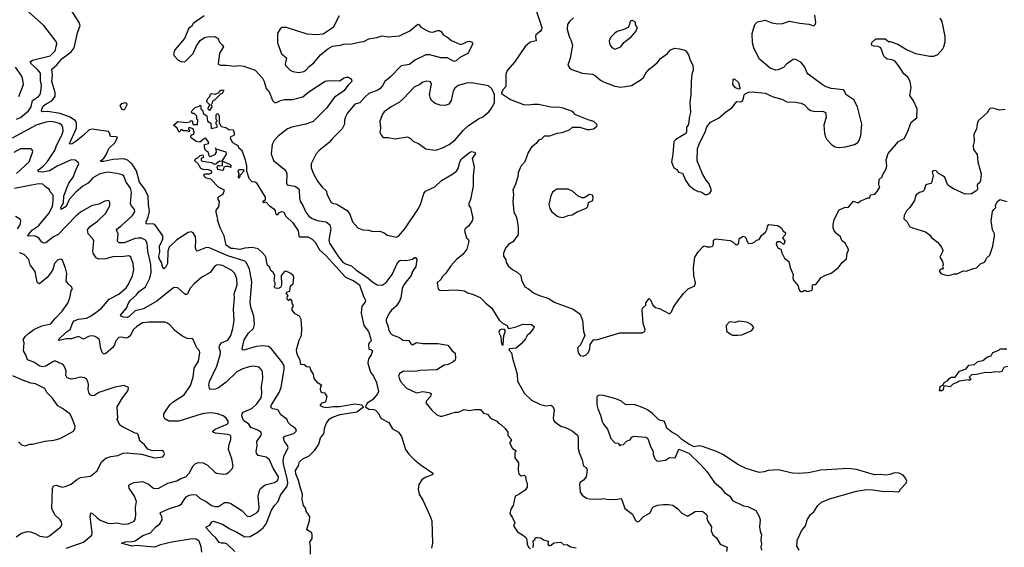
# Model space of a CAD drawing. Extents: x 2087054 to 2277909, y 548907 to 753496.
# Tile 324 of 444: x 2195598 to 2205289, y 692834 to 698021. Entities that reach past the tile are written whole.
import ezdxf

# ---------------------------------------------------------------- set-up
doc = ezdxf.new("R2010")
doc.units = 0

msp = doc.modelspace()

# ---------------------------------------------------------------- linework, layer by layer
at = {"layer": '0CON20XD'}
for points in [[(2195567.6, 697042.4), (2195605, 697058.7), (2195685.2, 697125), (2195711.4, 697165), (2195722.3, 697227.7), (2195783.5, 697266.5), (2195797.5, 697285), (2195804.4, 697315), (2195812.5, 697375), (2195802.5, 697425), (2195802.1, 697495), (2195770.4, 697535), (2195712.3, 697585), (2195701.5, 697608.5), (2195725, 697623.4), (2195896, 697665), (2195945.7, 697715), (2195962.5, 697785), (2195955.6, 697805.6), (2195835.4, 697965.4), (2195685, 698097.1), (2195525, 698168.1)], [(2197715, 692793), (2197635, 692866.9), (2197615, 692874.7), (2197582.9, 692872.9), (2197560.4, 692880.4), (2197528, 692928), (2197495.3, 692955.3), (2197434.2, 693025), (2197436.2, 693035), (2197469.1, 693050.9), (2197490, 693085), (2197505, 693091.2), (2197595, 693061.9), (2197664.7, 693014.7), (2197735, 692983.4), (2197815.2, 692935.2), (2197865, 692940), (2197945, 692986.8), (2197995.6, 693024.4), (2198025, 693063.3), (2198075, 693200), (2198104.6, 693245.4), (2198140.6, 693285), (2198165.5, 693345), (2198228.8, 693435), (2198235.6, 693465), (2198234.4, 693495), (2198193.2, 693655), (2198190.3, 693685), (2198198, 693725), (2198241.1, 693815), (2198234.4, 693835), (2198204.5, 693875), (2198194, 693915), (2198206.7, 693925), (2198295, 693952.9), (2198320, 693975), (2198321.4, 693985), (2198309.2, 694005), (2198270, 694030), (2198240.7, 694060.7), (2198228, 694095), (2198167.1, 694135), (2198142, 694182), (2198125, 694190), (2198085, 694193.8), (2198075, 694202.5), (2198070.8, 694215), (2198075.7, 694235), (2198114.7, 694295.3), (2198152.1, 694355), (2198170, 694405), (2198201.1, 694585), (2198199.6, 694615), (2198188.8, 694645), (2198075, 694785.7), (2198045, 694808.5), (2197986.7, 694813.3), (2197925, 694807.5), (2197805, 694772.9), (2197793.3, 694775), (2197786, 694785), (2197806.5, 694875), (2197851.2, 694938.8), (2197898.1, 694985), (2197907.5, 695025), (2197902.5, 695105), (2197872.9, 695195), (2197865.5, 695244.5), (2197882.9, 695445), (2197860.7, 695569.3), (2197830.7, 695630.7), (2197815, 695647.5), (2197645, 695698.8), (2197455, 695781.8), (2197425, 695778.5), (2197345, 695745.8), (2197335, 695756.2), (2197329.1, 695779.1), (2197332.5, 695855), (2197327.9, 695887.9), (2197305, 695927.1), (2197285, 695936.7), (2197255, 695928.8), (2197145, 695855.5), (2197070, 695785), (2197055.4, 695745), (2197053.1, 695625), (2197034.2, 695585), (2197015, 695570.8), (2197005, 695583.8), (2196992.8, 695635), (2196970.8, 695675), (2196968.5, 695695), (2196977.6, 695735), (2196975.3, 695795), (2197006.8, 695865), (2197006.1, 695896.1), (2196926.4, 696006.4), (2196905, 696013.1), (2196855, 696010), (2196841.2, 696015), (2196841.9, 696035), (2196861.7, 696078.3), (2196875.4, 696135), (2196864.2, 696204.2), (2196862.1, 696285), (2196828.5, 696355), (2196775.3, 696425), (2196747.6, 696535), (2196705, 696600.4), (2196665, 696636.2), (2196625, 696651.8), (2196514.2, 696645.8), (2196425, 696625.6), (2196396.7, 696626.7), (2196393.3, 696635), (2196425, 696661.4), (2196452.1, 696697.9), (2196475.4, 696755), (2196537.8, 696815), (2196558.8, 696865), (2196545, 696870.8), (2196492.4, 696872.4), (2196480.3, 696910.3), (2196470.6, 696920.6), (2196377.1, 696935), (2196315, 696945.8), (2196280.8, 696939.1), (2196220.2, 696879.8), (2196155, 696828), (2196115, 696800.9), (2196095, 696797.5), (2196087.5, 696805), (2196155.2, 696955), (2196156.9, 697005), (2196147.7, 697027.7), (2196095, 697064.5), (2195995, 697098), (2195875, 697119.5), (2195824.5, 697114.5), (2195811.7, 697121.7), (2195814.5, 697145), (2195833.1, 697175), (2195856.5, 697195), (2195915, 697224), (2195946.2, 697265), (2195947, 697305), (2195913.5, 697415), (2195921.3, 697475), (2195915.4, 697534.6), (2195963.6, 697576.4), (2196011.1, 697635), (2196064, 697676), (2196105.2, 697705), (2196132.8, 697745), (2196168, 697892), (2196192.9, 697965), (2196184.2, 697995), (2196100.9, 698120.9)], [(2200675, 698132.9), (2200715, 698014.3), (2200735.9, 697945), (2200735.4, 697925), (2200725, 697908.6), (2200678.7, 697871.3), (2200674.2, 697855), (2200682.5, 697815), (2200620.7, 697799.3), (2200573.4, 697756.6), (2200468.6, 697605), (2200397.4, 697522.6), (2200381.9, 697485), (2200382, 697365), (2200357.5, 697335), (2200340, 697305), (2200340, 697295), (2200428.1, 697238.1), (2200558, 697188), (2200603.2, 697183.2), (2200655, 697191.1), (2200705, 697190.6), (2200825, 697164.2), (2200915, 697162.5), (2200942.5, 697155), (2201035, 697121.2), (2201055.8, 697095.8), (2201074.4, 697084.4), (2201189.1, 697039.1), (2201244.2, 697024.2), (2201276.7, 696995), (2201280, 696985), (2201273.6, 696966.4), (2201246, 696944), (2201205, 696938), (2201185, 696938.8), (2201115, 696960), (2201035, 696962.5), (2201006.1, 696933.9), (2200935, 696910), (2200885, 696902.5), (2200813, 696877), (2200760, 696875), (2200733.6, 696846.4), (2200705, 696836.2), (2200682, 696805), (2200635, 696767.1), (2200601.1, 696715), (2200571.4, 696625), (2200534.6, 696585.4), (2200524.2, 696565), (2200504.2, 696515), (2200501.4, 696475), (2200479.4, 696405), (2200450, 696345), (2200458.1, 696305), (2200452.9, 696235), (2200457.5, 696165), (2200463, 696133), (2200488, 696075), (2200497.4, 696027.4), (2200505.7, 695974.3), (2200502.5, 695905), (2200452.6, 695837.4), (2200408.9, 695811.1), (2200380.8, 695775), (2200359.2, 695725), (2200360, 695695), (2200381.7, 695661.7), (2200386.7, 695635), (2200405, 695602.5), (2200452.5, 695562.5), (2200495, 695538.8), (2200531.2, 695505), (2200538, 695465), (2200570, 695395), (2200606.7, 695375), (2200655, 695335.8), (2200705, 695312.9), (2200805, 695280.8), (2200860, 695245), (2201044.2, 695174.2), (2201101.2, 695135), (2201118, 695115), (2201136.9, 695065), (2201146.4, 694956.4), (2201160, 694915), (2201116.1, 694823.9), (2201087.5, 694795), (2201093.8, 694745), (2201115, 694720), (2201145, 694712.5), (2201175, 694726.7), (2201193.3, 694745), (2201210.8, 694785), (2201212.5, 694827.5), (2201245, 694872.5), (2201255, 694877.5), (2201275, 694872.5), (2201505, 694943.3), (2201625, 694942.5), (2201725, 694943.3), (2201752.5, 694955), (2201753.8, 694975), (2201733.8, 695035), (2201723.9, 695166.1), (2201727.5, 695185), (2201760, 695215), (2201761.7, 695238.3), (2201795, 695280), (2201807, 695267), (2201830, 695215), (2201855, 695190), (2201895, 695182.5), (2201995, 695130), (2202015, 695150), (2202033.9, 695196.1), (2202075, 695257.5), (2202135, 695332.5), (2202177.5, 695375), (2202242.5, 695405), (2202250, 695435), (2202233.8, 695505), (2202229.4, 695585), (2202243.1, 695685), (2202278.3, 695741.7), (2202325, 695792.5), (2202335, 695797.5), (2202365, 695786.7), (2202395, 695786.7), (2202415.8, 695794.2), (2202426.7, 695815), (2202427.5, 695855), (2202445, 695867.5), (2202589.3, 695849.3), (2202620, 695835), (2202645, 695810), (2202655, 695807.5), (2202677, 695823), (2202680.7, 695869.3), (2202718.3, 695891.7), (2202735, 695887.5), (2202745, 695877.5), (2202763, 695833), (2202775, 695822.5), (2202806.4, 695823.6), (2202830, 695835), (2202850, 695855), (2202875, 695860), (2202900.7, 695899.3), (2202938.3, 695931.7), (2202953.8, 695965), (2202958.3, 695991.7), (2202971.7, 696008.3), (2203059.3, 695999.3), (2203095, 695972.5), (2203108.3, 695948.3), (2203136.4, 695926.4), (2203131.2, 695905), (2203107.5, 695875), (2203130, 695845), (2203130, 695835), (2203115, 695810), (2203085, 695837.5), (2203055, 695836.7), (2203045, 695820), (2203046.2, 695805), (2203064, 695774), (2203090, 695765), (2203098.3, 695728.3), (2203127, 695677), (2203170, 695645), (2203182.5, 695585), (2203212.5, 695515), (2203207.5, 695485), (2203212.5, 695465), (2203260, 695405), (2203263, 695383), (2203275, 695360), (2203285, 695350), (2203305, 695350), (2203315, 695360), (2203335, 695360), (2203345, 695350), (2203365, 695352.5), (2203398.3, 695361.7), (2203402.5, 695385), (2203397.5, 695405), (2203403.6, 695416.4), (2203435, 695417.5), (2203487.5, 695485), (2203524.1, 695505.9), (2203585, 695528.8), (2203655, 695581.2), (2203695, 695633.3), (2203735, 695670), (2203743.3, 695725), (2203756.7, 695755), (2203751.7, 695771.7), (2203723.6, 695823.6), (2203691.7, 695851.7), (2203675.8, 695885.8), (2203637.9, 695917.9), (2203615, 695946.7), (2203606.1, 695973.9), (2203606.1, 696006.1), (2203614.1, 696055.9), (2203665, 696152.5), (2203715, 696176.2), (2203755, 696178.8), (2203805, 696237.5), (2203849.3, 696220.7), (2203871.7, 696238.3), (2203945, 696270), (2203965, 696270), (2203971.7, 696298.3), (2204015, 696307.5), (2204037.5, 696332.5), (2204062.5, 696375), (2204053.3, 696395), (2204058.3, 696451.7), (2204087.5, 696475), (2204087.5, 696485), (2204126.2, 696555), (2204133.8, 696585), (2204128, 696645), (2204145.8, 696705), (2204246.8, 696823.2), (2204305, 696852.5), (2204337.5, 696915), (2204372.5, 697015), (2204427.5, 697055), (2204430, 697145), (2204396.2, 697225), (2204358.8, 697275), (2204371.2, 697355), (2204364, 697415), (2204338.8, 697455), (2204299.4, 697489.4), (2204262.6, 697552.6), (2204215, 697612.5), (2204185, 697625.8), (2204135, 697633.8), (2204120, 697645), (2204104.3, 697664.3), (2204074, 697745), (2204047.9, 697757.9), (2204005, 697761.2), (2203989.3, 697769.3), (2203982.5, 697775), (2203983.9, 697796.1), (2204025, 697833.3), (2204115, 697833.3), (2204148.3, 697808.3), (2204165, 697807.5), (2204240, 697780), (2204325, 697730), (2204415, 697690), (2204555, 697661.2), (2204595, 697661.2), (2204635, 697680), (2204683.3, 697735), (2204693.3, 697755), (2204706.1, 697803.9), (2204705.9, 697855.9), (2204678.8, 698005), (2204657.5, 698035)], [(2197412, 698058), (2197306.2, 697985), (2197287.5, 697955), (2197261.2, 697938.8), (2197220, 697835), (2197124.2, 697725), (2197110.8, 697685), (2197118, 697665), (2197155.8, 697625), (2197185, 697610.9), (2197223.9, 697606.1), (2197305, 697690), (2197336.7, 697765), (2197375, 697816.7), (2197415, 697846.2), (2197445, 697853.3), (2197516.4, 697856.4), (2197549.3, 697839.3), (2197565, 697800), (2197595, 697772.5), (2197602.5, 697755), (2197565, 697692.5), (2197550, 697585), (2197573, 697573), (2197630, 697575), (2197715, 697565.6), (2197755, 697570), (2197805, 697564.2), (2197915, 697526), (2197987.8, 697445), (2198003.8, 697413.8), (2198024.3, 697344.3), (2198056.6, 697305), (2198085.9, 697225.9), (2198105, 697206.5), (2198125, 697207.3), (2198165, 697227.1), (2198203.4, 697236.6), (2198285, 697238.2), (2198385, 697261.5), (2198445, 697313.3), (2198603.4, 697416.6), (2198645, 697424.6), (2198745, 697420), (2198791.2, 697448.8), (2198815, 697456.7), (2198835, 697455.6), (2198853.7, 697443.7), (2198865, 697430), (2198867.9, 697415), (2198830.9, 697379.1), (2198787.2, 697322.8), (2198751.9, 697295), (2198695, 697260), (2198617.4, 697152.6), (2198485, 697021.9), (2198415, 696994.5), (2198275, 696964.5), (2198235, 696947.3), (2198142, 696875), (2198103.8, 696835), (2198081.2, 696795), (2198071.2, 696701.2), (2198095, 696637.5), (2198201.7, 696551.7), (2198219.8, 696529.8), (2198227.3, 696505), (2198224, 696414), (2198229.3, 696399.3), (2198305, 696383.5), (2198342.3, 696362.3), (2198349.1, 696345), (2198351.1, 696265), (2198357.4, 696237.4), (2198385, 696193.8), (2198415, 696128), (2198445, 696090), (2198470.3, 696070.3), (2198525, 696048.6), (2198615, 696033.8), (2198650.8, 696005), (2198661.2, 695965), (2198641.9, 695855), (2198645.6, 695825), (2198735, 695688.2), (2198775, 695641.5), (2198805, 695622.2), (2198865, 695602.2), (2198908.8, 695558.8), (2199024.1, 695484.1), (2199075, 695440), (2199115, 695415.6), (2199165, 695410.6), (2199205, 695436), (2199262.8, 695517.2), (2199311.9, 695625), (2199335, 695650.8), (2199345.8, 695655.8), (2199405, 695654), (2199465, 695667.5), (2199485, 695682.5), (2199495, 695682.5), (2199506.7, 695665), (2199496, 695595), (2199464, 695545), (2199450.8, 695505), (2199411.7, 695458.3), (2199379.2, 695415), (2199361.3, 695378.7), (2199349.6, 695285), (2199337.7, 695252.3), (2199302.9, 695205), (2199256.2, 695165), (2199233.2, 695136.8), (2199203.3, 695075), (2199203.3, 695055), (2199223.3, 695005), (2199226.2, 694975), (2199247.7, 694937.7), (2199264.1, 694924.1), (2199337, 694897), (2199370.5, 694870.5), (2199427, 694867), (2199445, 694840), (2199465, 694823.3), (2199505, 694846.7), (2199565, 694837.5), (2199715, 694838.8), (2199811.1, 694821.1), (2199854.5, 694764.5), (2199882.5, 694742.5), (2199888.9, 694695), (2199884.2, 694675), (2199865, 694657.1), (2199815, 694630), (2199775, 694623.3), (2199705, 694579.2), (2199537.3, 694572.7), (2199495, 694562.9), (2199375, 694566), (2199335.8, 694544.2)], [(2198740.9, 698059.1), (2198684.7, 697945.3), (2198585, 697878.5), (2198515, 697873.8), (2198428.6, 697878.6), (2198225, 697945.5), (2198180, 697945), (2198163.3, 697935), (2198135, 697890), (2198134.3, 697794.3), (2198174.2, 697685), (2198223.8, 697645), (2198210, 697585), (2198216.7, 697566.7), (2198225, 697562.5), (2198260, 697525), (2198285, 697512), (2198345, 697502.9), (2198395, 697512.5), (2198415, 697523.8), (2198447.4, 697562.6), (2198492.6, 697597.4), (2198558, 697675), (2198631.2, 697735), (2198675, 697760), (2198755, 697770.6), (2198785, 697781.4), (2198865, 697784.3), (2198955, 697804.4), (2198985, 697805.6), (2199035, 697832.2), (2199114.5, 697845.5), (2199165, 697861.2), (2199225, 697854.5), (2199335, 697863.3), (2199437.8, 697912.2), (2199515, 697976.5), (2199530, 697970), (2199545, 697948.8), (2199604.1, 697914.1), (2199635, 697903.3), (2199665, 697900), (2199713.6, 697916.4), (2199730, 697915), (2199746.4, 697906.4), (2199765, 697873.3), (2199803.6, 697853.6), (2199847.3, 697817.3), (2199935, 697778.8), (2199965, 697786.2), (2200005, 697808), (2200025, 697810), (2200045, 697802.5), (2200056.7, 697785), (2200010.3, 697689.7), (2199931.4, 697648.6), (2199895, 697618), (2199875, 697612), (2199806.9, 697646.9), (2199744.5, 697645.5), (2199635, 697675.4), (2199595, 697675.4), (2199487.5, 697625), (2199435, 697580.4), (2199352.3, 697567.7), (2199243.1, 697455), (2199192.9, 697415), (2199168.9, 697371.1), (2199145.3, 697344.7), (2199121.7, 697328.3), (2199034.4, 697295), (2198997.4, 697262.6), (2198945, 697202.5), (2198895, 697190), (2198835, 697116), (2198820.7, 697099.3), (2198805.7, 697065), (2198795.7, 697035), (2198795.5, 696994.5), (2198772.1, 696947.9), (2198675, 696853.3), (2198645, 696814), (2198544, 696735), (2198515, 696704), (2198466, 696605), (2198466, 696565), (2198489.4, 696505), (2198529.2, 696435), (2198575, 696376), (2198616, 696335), (2198620, 696305), (2198665, 696223.3), (2198675, 696216.2), (2198717.9, 696207.9), (2198821.2, 696145), (2198847.9, 696107.9), (2198873.8, 696035), (2198926.7, 695975), (2198975, 695954.2), (2199035, 695952), (2199075, 695938), (2199143, 695943), (2199185, 695926.7), (2199215, 695901.2), (2199305.9, 695884.1), (2199325, 695893.8), (2199390, 695965), (2199524.6, 696165.4), (2199546.7, 696215), (2199576.1, 696313.9), (2199591.2, 696335), (2199685, 696379.2), (2199750.2, 696439.8), (2199850.9, 696499.1), (2199896.4, 696533.6), (2199915.7, 696565), (2199930, 696625), (2199945, 696654.3), (2200025, 696716.5), (2200045, 696724.2), (2200075, 696718.8), (2200083.3, 696705), (2200050, 696655), (2200070, 696575), (2200060, 696485), (2200062, 696385), (2200033.8, 696255), (2200018.8, 696215), (2200020, 696195), (2200035, 696170), (2200047, 696113), (2200056.7, 696075), (2200050, 696045), (2200015, 695990), (2199983.3, 695965), (2199976.7, 695945), (2199996.4, 695876.4), (2200013.6, 695863.6), (2200018.8, 695845), (2199999.2, 695765), (2199958.9, 695711.1), (2199895.7, 695665), (2199840.2, 695599.8), (2199792.4, 695527.6), (2199760, 695495), (2199743.9, 695466.1), (2199707.5, 695435), (2199717.5, 695375), (2199732.3, 695362.3), (2199748.3, 695358.3), (2199895, 695364.3), (2199975, 695354.2), (2200006.9, 695336.9), (2200054.3, 695324.3), (2200131.2, 695291.2), (2200185, 695233.8), (2200244.1, 695184.1), (2200315.8, 695065.8), (2200349.1, 695039.1), (2200397.5, 695015), (2200403.9, 694993.9), (2200415, 694986.7), (2200485, 695001.6), (2200551.6, 695028.4), (2200634.5, 695024.5), (2200660.8, 695005), (2200655.6, 694985), (2200615.4, 694935), (2200592.2, 694917.8), (2200577.3, 694885), (2200535.3, 694834.7), (2200485, 694792.9), (2200420, 694785), (2200413.8, 694776.2), (2200440, 694745), (2200448, 694695), (2200494.4, 694535), (2200496.7, 694466.7), (2200567, 694347), (2200635, 694278.8), (2200725, 694236.7), (2200775.8, 694224.2), (2200825, 694232), (2200846.8, 694216.8), (2200857.1, 694185), (2200848.6, 694105), (2200853.2, 694083.2), (2200865, 694066.2), (2200924.5, 694024.5), (2200975, 694009.4), (2201035, 693978.6), (2201087.5, 693935), (2201094.2, 693915), (2201095.5, 693805), (2201107.3, 693755), (2201132.5, 693695), (2201144.2, 693644.2), (2201152, 693632), (2201175, 693617.5), (2201183.3, 693595), (2201173.6, 693526.4), (2201146.4, 693493.6), (2201115, 693472.5), (2201106.7, 693455), (2201113, 693377), (2201132.5, 693345), (2201176.4, 693316.4), (2201205, 693309.2), (2201315, 693306.7), (2201345, 693313.8), (2201376.1, 693306.1), (2201465, 693303.3), (2201515, 693312.5), (2201525, 693300), (2201554.4, 693214.4), (2201629.1, 693159.1), (2201656, 693105), (2201675, 693084.2), (2201695, 693090), (2201735.7, 693134.3), (2201805, 693172), (2201822.3, 693217.7), (2201835, 693230), (2201875, 693246.7), (2201935, 693256), (2201985, 693255.8), (2202025, 693248), (2202075, 693213.3), (2202115, 693170), (2202165, 693143.3), (2202176.1, 693143.9), (2202245, 693186.7), (2202315, 693187.5), (2202335, 693177.5), (2202357.5, 693155), (2202367.5, 693135), (2202362.5, 693125), (2202366.7, 693095), (2202406.2, 693035), (2202403.9, 692996.1)], [(2201050.2, 698039.8), (2201009.2, 698005), (2200990, 697975), (2200987, 697927), (2201005.6, 697855.6), (2201023.1, 697825), (2201038.3, 697771.7), (2201016.8, 697643.2), (2200993.8, 697575), (2201008.3, 697548.3), (2201032.7, 697532.7), (2201135, 697495.7), (2201235, 697486.2), (2201265, 697470.9), (2201315, 697428.1), (2201345, 697411.4), (2201455, 697367.8), (2201515, 697357.1), (2201620, 697375), (2201715, 697432.2), (2201736.6, 697453.4), (2201760.6, 697495), (2201794.7, 697535.3), (2201872.2, 697597.8), (2201905, 697639.2), (2201969.2, 697685), (2202004, 697725), (2202045, 697740), (2202095, 697736.2), (2202135, 697726), (2202155, 697714), (2202181.4, 697675), (2202197.5, 697625), (2202224.3, 697575), (2202225.6, 697525), (2202212.2, 697485), (2202205.7, 697415), (2202204.4, 697285), (2202194.4, 697205), (2202200.5, 697109.5), (2202187.5, 697055), (2202185.7, 697015), (2202176, 696985), (2202162, 696965), (2202161.7, 696918.3), (2202155, 696902.5), (2202055, 696843.8), (2202036.1, 696823.9), (2202026.2, 696695), (2202013.3, 696625), (2202037.5, 696565), (2202065, 696550), (2202083, 696523), (2202123, 696513), (2202152.3, 696442.3), (2202183.3, 696395), (2202235, 696352.5), (2202275, 696332.5), (2202305, 696327.5), (2202345, 696303.3), (2202365, 696303.3), (2202386.1, 696313.9), (2202406.4, 696343.6), (2202385, 696407.5), (2202354.2, 696444.2), (2202317.3, 696507.3), (2202266.2, 696635), (2202268.6, 696755), (2202290.8, 696815), (2202344.2, 696915), (2202362.5, 696967.5), (2202397, 697013), (2202477.3, 697052.7), (2202545, 697112.5), (2202605.9, 697154.1), (2202655, 697217.5), (2202695, 697213.3), (2202709.5, 697220.5), (2202718.8, 697235), (2202727.5, 697282.5), (2202737, 697293), (2202770.7, 697309.3), (2202806.4, 697313.6), (2202935, 697298), (2203015, 697263.8), (2203099.5, 697239.5), (2203150, 697215), (2203235, 697211.2), (2203289.5, 697199.5), (2203323.6, 697183.6), (2203358.8, 697145), (2203385, 697128.6), (2203425, 697117.5), (2203503, 697123), (2203528.3, 697108.3), (2203535.9, 697064.1), (2203514.3, 696985), (2203518, 696905), (2203526.2, 696875), (2203543.3, 696845), (2203591.2, 696791.2), (2203625, 696770), (2203665, 696763.8), (2203725, 696771.2), (2203815, 696793.3), (2203847.5, 696815), (2203860, 696835), (2203877.7, 696882.3), (2203885.8, 696995), (2203845.7, 697165.7), (2203808.8, 697235), (2203730, 697285), (2203720, 697315), (2203705, 697332.5), (2203585, 697346.2), (2203526.1, 697366.1), (2203495, 697383.3), (2203360, 697485), (2203345, 697506.7), (2203326.9, 697555), (2203290.2, 697600.2), (2203245, 697628), (2203225, 697633.8), (2203210.5, 697629.5), (2203145, 697583.8), (2203115, 697550), (2203065, 697528.8), (2203036.4, 697526.4), (2202985, 697543.8), (2202877.4, 697637.4), (2202825.5, 697745.5), (2202811.1, 697795), (2202807.5, 697885), (2202833.8, 697975), (2202860.5, 697999.5), (2202935, 698016), (2203002.1, 697992.1), (2203061.7, 697981.7), (2203105, 697984.2), (2203175, 698008.1), (2203275.7, 697985.7), (2203365, 697977.5), (2203415, 697962.5), (2203427, 697973), (2203433.3, 697995), (2203423.9, 698066.1)], [(2201455, 697732.5), (2201515, 697756.2), (2201545, 697796.7), (2201616.6, 697853.4), (2201662.5, 697905), (2201680, 697945), (2201663, 697963), (2201657.5, 697975), (2201660, 697995), (2201650, 698005), (2201625, 698012.5), (2201605, 698007.5), (2201600, 697975), (2201585.9, 697944.1), (2201535, 697921.2), (2201477.5, 697905), (2201455, 697890), (2201413.3, 697845), (2201400, 697815), (2201406.7, 697775), (2201425, 697747.5), (2201455, 697732.5)], [(2195587.9, 697265), (2195634.4, 697385), (2195626.4, 697445), (2195611.5, 697475), (2195557.8, 697555)], [(2202675, 697337.5), (2202645, 697352.5), (2202617.5, 697385), (2202621.7, 697438.3), (2202635, 697440), (2202672.5, 697405), (2202687.5, 697355), (2202685, 697340), (2202675, 697337.5)], [(2197465, 697130), (2197453, 697143), (2197452.5, 697155), (2197470, 697185), (2197440, 697215), (2197440, 697225), (2197450, 697245), (2197470, 697265), (2197475, 697290), (2197485, 697296.7), (2197521.7, 697288.3), (2197560, 697305), (2197565, 697320), (2197585, 697332.5), (2197608.3, 697328.3), (2197590, 697295), (2197575, 697290), (2197515, 697230), (2197495, 697220), (2197490, 697195), (2197480, 697185), (2197490, 697175), (2197490, 697165), (2197465, 697130)], [(2199685, 696740), (2199705, 696743.3), (2199759.5, 696760.5), (2199825, 696793.8), (2199885, 696838.8), (2199965, 696934), (2200012.6, 696977.4), (2200114.5, 697045.5), (2200155, 697065.8), (2200214.4, 697115.6), (2200240, 697145), (2200270, 697205), (2200271.2, 697285), (2200245, 697341.2), (2200211.7, 697371.7), (2200045, 697400), (2199995, 697397.5), (2199915, 697373.1), (2199881.4, 697348.6), (2199862.8, 697317.2), (2199844.4, 697225.6), (2199820.3, 697189.7), (2199785, 697176.9), (2199735, 697180), (2199687.9, 697197.9), (2199655, 697224), (2199640, 697245), (2199632.9, 697285), (2199652.5, 697387.5), (2199640.7, 697410.7), (2199605, 697416.2), (2199565, 697406), (2199535, 697383.8), (2199481.7, 697358.3), (2199374.4, 697245.6), (2199335, 697212), (2199253.3, 697165), (2199186.2, 697115), (2199167.3, 697092.7), (2199141.2, 697025), (2199148.8, 696955), (2199143.9, 696916.1), (2199155, 696887.5), (2199175, 696863.3), (2199225, 696862.5), (2199295, 696850), (2199415, 696870), (2199445, 696852.5), (2199475, 696823.3), (2199523.6, 696803.6), (2199595, 696751.2), (2199685, 696740)], [(2196625, 697132.5), (2196605, 697137.5), (2196586.7, 697175), (2196603.9, 697196.1), (2196635, 697206.7), (2196649.2, 697199.2), (2196651.2, 697185), (2196625, 697132.5)], [(2198561.7, 694418.3), (2198570, 694425), (2198535, 694447.5), (2198497.5, 694495), (2198490, 694535), (2198462.5, 694575), (2198456.4, 694606.4), (2198425, 694607.5), (2198397, 694627), (2198365, 694630), (2198358.8, 694675), (2198336, 694715), (2198326.7, 694745), (2198323.6, 694776.4), (2198348.3, 694871.7), (2198372.5, 694915), (2198376.2, 694985), (2198366.7, 695075), (2198352.5, 695105), (2198310.7, 695130.7), (2198280, 695165), (2198280, 695185), (2198292.5, 695205), (2198280, 695235), (2198280, 695255), (2198265, 695270), (2198255, 695270), (2198245, 695260), (2198230, 695275), (2198230, 695295), (2198240, 695305), (2198220, 695335), (2198230, 695345), (2198256.4, 695353.6), (2198263.3, 695405), (2198290, 695425), (2198297.5, 695485), (2198288.8, 695505), (2198266.7, 695525), (2198226.8, 695546.8), (2198215, 695550), (2198202.5, 695545), (2198172.5, 695505), (2198173, 695417), (2198167, 695393), (2198145, 695380), (2198115, 695382.5), (2198103.8, 695395), (2198112.5, 695415), (2198112.5, 695435), (2198103.8, 695455), (2198107.5, 695505), (2198092.5, 695535), (2198070, 695555), (2198055, 695592.5), (2198037.5, 695605), (2198026.4, 695646.4), (2198025, 695680), (2198015, 695700), (2197983.9, 695733.9), (2197945, 695767.5), (2197885, 695780.5), (2197815, 695773.8), (2197765, 695761.5), (2197700.3, 695770.3), (2197675, 695771.5), (2197630, 695805), (2197610, 695895), (2197571.2, 695975), (2197543.3, 696055), (2197546.7, 696065), (2197532.5, 696125), (2197533, 696147), (2197557, 696183), (2197562.5, 696205), (2197563, 696233), (2197552.5, 696255), (2197552.5, 696275), (2197599.3, 696310.7), (2197612.5, 696345), (2197554.2, 696374.2), (2197480, 696455), (2197433, 696463), (2197410, 696485), (2197411.7, 696498.3), (2197422.5, 696507.5), (2197465, 696507.5), (2197490, 696515), (2197486.4, 696536.4), (2197456, 696546), (2197405, 696547.5), (2197379.3, 696559.3), (2197355.8, 696605.8), (2197322.5, 696635), (2197327, 696653), (2197355, 696667.5), (2197372.5, 696685), (2197401.7, 696691.7), (2197407.5, 696665), (2197383.3, 696655), (2197385, 696640), (2197395, 696630), (2197485, 696616.7), (2197515, 696600), (2197527, 696603), (2197565, 696632.5), (2197590, 696630), (2197590, 696585), (2197565, 696582.5), (2197551.7, 696588.3), (2197537.5, 696575), (2197545, 696552.5), (2197595, 696542.5), (2197607, 696553), (2197610, 696575), (2197625, 696582.5), (2197645, 696582.5), (2197675, 696570), (2197680, 696575), (2197677.5, 696585), (2197665, 696597.5), (2197590, 696630), (2197631.7, 696698.3), (2197628.3, 696718.3), (2197530, 696750), (2197525, 696760), (2197530.7, 696719.3), (2197515, 696693.3), (2197473, 696673), (2197463, 696683), (2197456.7, 696715), (2197426.2, 696736.2), (2197416, 696765), (2197417, 696793), (2197456.1, 696803.9), (2197460, 696815), (2197430, 696855), (2197415, 696852.5), (2197378.3, 696821.7), (2197365, 696818.8), (2197334.3, 696824.3), (2197285, 696860), (2197283, 696877), (2197291.7, 696888.3), (2197310, 696895), (2197316.4, 696913.6), (2197305, 696947.5), (2197265, 696960), (2197260, 696955), (2197260, 696945), (2197270, 696935), (2197265, 696920), (2197247.5, 696927.5), (2197208.3, 696928.3), (2197195, 696937.5), (2197183, 696937), (2197175, 696920), (2197165, 696920), (2197147.5, 696955), (2197113, 696983), (2197155, 697020), (2197235, 697010), (2197271.7, 697018.3), (2197285, 697030), (2197300, 697025), (2197297.5, 697005), (2197305, 696990), (2197348.3, 696991.7), (2197350, 697035), (2197342.5, 697045), (2197341.7, 697071.7), (2197315, 697100), (2197295, 697100), (2197287.5, 697115), (2197295, 697130), (2197325, 697157.5), (2197365, 697170), (2197375, 697180), (2197380, 697175), (2197380, 697145), (2197400, 697125), (2197405, 697100), (2197440, 697075), (2197447.5, 697025), (2197480, 697005), (2197481.7, 696951.7), (2197540, 696965), (2197540, 696985), (2197532.5, 696995), (2197533, 697017), (2197540, 697025), (2197532.5, 697045), (2197532.5, 697085), (2197545, 697097.5), (2197555, 697090), (2197561.7, 697071.7), (2197560, 697005), (2197570, 696995), (2197570, 696985), (2197585, 696970), (2197625, 696960), (2197655, 696942.5), (2197699.3, 696939.3), (2197712.5, 696895), (2197705, 696882.5), (2197671.7, 696868.3), (2197670, 696855), (2197693.3, 696815), (2197743.9, 696783.9), (2197755, 696762.5), (2197785, 696737.5), (2197816, 696645), (2197830, 696585), (2197830, 696535), (2197853.8, 696463.8), (2197881.7, 696431.7), (2197915, 696427.5), (2197925, 696420), (2198014.4, 696275), (2198013, 696247), (2197987.5, 696235), (2198005, 696223.3), (2198015, 696230), (2198025, 696227.5), (2198053.8, 696195), (2198100.5, 696160.5), (2198112, 696145), (2198116.7, 696115), (2198125, 696106.7), (2198136.1, 696103.9), (2198154.2, 696125.8), (2198175, 696134), (2198195, 696131.2), (2198218.3, 696088.3), (2198287.1, 696025), (2198338.6, 695945), (2198345, 695892.5), (2198356.4, 695886.4), (2198432.5, 695885), (2198475, 695864.3), (2198505, 695834.3), (2198548.9, 695758.9), (2198615, 695701.2), (2198805, 695488.6), (2198887.5, 695455), (2198942.2, 695415), (2198981.3, 695301.3), (2199002.2, 695265), (2198998.2, 695245), (2198965.3, 695205), (2198959.2, 695135), (2198985.8, 695015.8), (2199031.5, 694955), (2199054, 694885), (2199056.4, 694863.6), (2199036.2, 694843.8), (2199031.7, 694828.3), (2199033, 694783), (2199055, 694777.5), (2199070, 694765), (2199056.7, 694725), (2199032.3, 694687.7), (2199024.5, 694645), (2199050.6, 694555), (2199079.2, 694515), (2199109.2, 694455), (2199128, 694365), (2199123.3, 694345), (2199071.2, 694285), (2199018.3, 694251.7), (2199000, 694215), (2199035, 694193.2), (2199085, 694189.1), (2199101.2, 694181.2), (2199131.2, 694145), (2199145, 694112.5), (2199155, 694101.2), (2199229.7, 694059.7), (2199267, 693997), (2199325, 693966.7), (2199355, 693923.8), (2199394.4, 693795), (2199429.1, 693749.1), (2199483.6, 693693.6), (2199549.7, 693639.7), (2199663.9, 693563.9), (2199666.2, 693555), (2199658, 693545), (2199589.6, 693520.4), (2199554.5, 693495.5), (2199527.7, 693452.3), (2199518.5, 693405), (2199529.6, 693355), (2199565, 693297.8), (2199635.8, 693145), (2199653.1, 693095), (2199660.2, 692875), (2199652.4, 692825)], [(2205297.2, 697137.2), (2205245, 697131.4), (2205175, 697150.8), (2205151.7, 697148.3), (2205136.7, 697135), (2205120, 697105), (2205031.7, 697028.3), (2205021.7, 696998.3), (2205015.8, 696944.2), (2204990, 696895), (2204993.3, 696825), (2204983.3, 696785), (2204986.7, 696745), (2205021.2, 696695), (2205030, 696625), (2205060, 696505), (2205055, 696440), (2205048.3, 696421.7), (2205023.6, 696396.4), (2205026.2, 696355), (2205019.3, 696340.7), (2204965, 696310), (2204905, 696306.7), (2204788.3, 696358.3), (2204732.5, 696395), (2204705, 696470), (2204685, 696487.5), (2204640.7, 696510.7), (2204615, 696537.5), (2204593, 696537), (2204580, 696525), (2204587.5, 696485), (2204571.7, 696418.3), (2204565, 696410), (2204528.3, 696401.7), (2204515, 696390), (2204500, 696345), (2204488.3, 696331.7), (2204455, 696323.3), (2204425, 696303.3), (2204414, 696285), (2204406.7, 696245), (2204358.8, 696175), (2204325, 696142.5), (2204303.3, 696095), (2204300, 696065), (2204332.5, 696035), (2204357, 695987), (2204385, 695973.3), (2204515, 695936.2), (2204553.3, 695905), (2204575, 695876.7), (2204632.5, 695835), (2204670, 695785), (2204683.8, 695755), (2204681.7, 695738.3), (2204656.2, 695685), (2204682.5, 695645), (2204687.5, 695615), (2204682.5, 695595), (2204690, 695575), (2204681.7, 695568.3), (2204665, 695570), (2204653, 695557), (2204652.5, 695545), (2204665, 695527.5), (2204705, 695512.5), (2204735, 695507.5)], [(2196385, 696507.2), (2196316.9, 696465), (2196271.4, 696415), (2196220, 696385), (2196148.5, 696325), (2196085.2, 696254.8), (2196055, 696184.6), (2196005, 696156.7), (2196003.8, 696175), (2196028, 696222), (2196032.5, 696285), (2196063.3, 696375), (2196082.4, 696415), (2196125, 696471.5), (2196148.8, 696541.2), (2196180, 696605), (2196175.6, 696615.6), (2196145, 696641.2), (2196105, 696644.2), (2195965, 696580.4), (2195892.5, 696535), (2195820.9, 696520.9), (2195785, 696524.5), (2195775.8, 696535), (2195782.9, 696545), (2195829.6, 696580.4), (2195871.8, 696628.2), (2195907, 696683), (2195942.1, 696735), (2195959.6, 696785), (2196012.7, 696885), (2196024.4, 696925), (2196023, 696963), (2196010.8, 696985), (2195989.4, 696999.4), (2195943.3, 697015), (2195905, 697020.4), (2195854.7, 697015.3), (2195760, 696985), (2195525, 696857.3)], [(2195565, 696508.5), (2195689.4, 696625), (2195726.2, 696725), (2195720.5, 696740.5), (2195705, 696753.3), (2195605, 696751.5), (2195540, 696715)], [(2197389.2, 692785), (2197385, 692837.5), (2197365.5, 692895), (2197336.2, 692915), (2197295, 692918), (2197096.7, 692885), (2196985, 692856.4), (2196925, 692833.6), (2196745, 692850.4), (2196705, 692844), (2196605, 692870), (2196600, 692875), (2196635, 692888.2), (2196705, 692890.9), (2196735, 692898), (2196810.9, 692949.1), (2196883.6, 692976.4), (2196936.6, 693033.4), (2196978.1, 693065), (2196999.2, 693105), (2196996.2, 693135), (2196981.2, 693165), (2196983.3, 693175), (2197073.3, 693216.7), (2197166.8, 693243.2), (2197189.4, 693260.6), (2197235, 693329.5), (2197265, 693345.5), (2197305, 693354.3), (2197335, 693350.8), (2197372.9, 693315), (2197432.5, 693285), (2197485, 693245.6), (2197517.5, 693235), (2197555, 693235.7), (2197615, 693275.6), (2197645, 693275.6), (2197675, 693265.6), (2197785, 693195.8), (2197835, 693141.2), (2197865, 693136), (2197933.5, 693176.5), (2197950.2, 693199.8), (2197954.6, 693225), (2197944.6, 693335), (2197958.6, 693391.4), (2197969.4, 693410.6), (2198015, 693446.9), (2198105, 693469.3), (2198135, 693491.1), (2198143.2, 693505), (2198144.7, 693525), (2198093.2, 693613.2), (2198055.3, 693695.3), (2198025, 693718.9), (2197945, 693737.5), (2197929.3, 693759.3), (2197925.6, 693775.6), (2197934.4, 693835), (2197931.9, 693875), (2197972.9, 693935), (2197976.9, 693945), (2197971.4, 693965), (2197942, 693985), (2197873, 694013), (2197852, 694045), (2197801.7, 694081.7), (2197783.9, 694125), (2197786.5, 694145), (2197798.3, 694161.7), (2197881.1, 694198.9), (2197931.5, 694245), (2197975, 694302), (2197982.1, 694345), (2197978.2, 694415), (2197990, 694495), (2197988.3, 694558.3), (2197978.9, 694578.9), (2197955.5, 694605.5), (2197895, 694614.5), (2197855, 694609.1), (2197795, 694589.6), (2197735, 694558.5), (2197631.2, 694458.8), (2197555, 694401.5), (2197525, 694389.5), (2197476, 694386), (2197465, 694397.5), (2197459.2, 694425), (2197465.6, 694465), (2197537.7, 694615), (2197571.8, 694725), (2197573.6, 694755), (2197562.2, 694795), (2197563.3, 694815), (2197585, 694843.3), (2197645, 694871.4), (2197675.5, 694915), (2197696.5, 694985), (2197707.8, 695065), (2197701.8, 695175), (2197711.5, 695285), (2197709.1, 695325), (2197739.1, 695415), (2197735.5, 695475), (2197714.6, 695524.6), (2197685, 695556.9), (2197593.3, 695605), (2197555, 695612.5), (2197535, 695608), (2197516.2, 695595), (2197474, 695535), (2197391.7, 695488.3), (2197314.7, 695425.3), (2197280, 695385), (2197245, 695322), (2197235, 695317.5), (2197218.8, 695325), (2197155, 695383.8), (2197115, 695389.2), (2196945.8, 695255), (2196815, 695177.3), (2196735, 695159.2), (2196675, 695103.4), (2196655, 695092.6), (2196618.8, 695095), (2196596.2, 695105), (2196590.8, 695115), (2196649.5, 695185), (2196663.7, 695226.3), (2196687.5, 695265), (2196745, 695313.2), (2196775, 695348.8), (2196835.9, 695395), (2196878.9, 695481.1), (2196891.2, 695535), (2196888.1, 695615), (2196860.4, 695745), (2196851.8, 695825), (2196837.1, 695855), (2196795, 695872.1), (2196765, 695874.6), (2196735, 695869.6), (2196625, 695826.8), (2196577.3, 695827.3), (2196559.4, 695845), (2196566.2, 695915), (2196551.9, 695955), (2196556.9, 695965), (2196596.6, 695993.4), (2196707.8, 696095), (2196729.4, 696135), (2196727.5, 696155), (2196695.6, 696195), (2196688.5, 696215), (2196697.7, 696325), (2196688.5, 696365), (2196646.4, 696425), (2196621.7, 696481.7), (2196605, 696497.1), (2196555, 696510.5), (2196465, 696522.9), (2196385, 696507.2)], [(2197755, 696467.5), (2197765, 696470), (2197772.5, 696495), (2197807.5, 696535), (2197800, 696545), (2197753.9, 696546.1), (2197743.9, 696536.1), (2197753.3, 696505), (2197747.5, 696475), (2197755, 696467.5)], [(2196055, 692825.3), (2196224.2, 692885), (2196306.5, 692953.5), (2196309.6, 692975), (2196290.6, 693135), (2196298.3, 693171.7), (2196315, 693166.7), (2196355.4, 693125.4), (2196390.9, 693100.9), (2196465, 693071.8), (2196505, 693067.5), (2196555, 693072.7), (2196615, 693060.5), (2196665, 693065.7), (2196725, 693092), (2196733.5, 693106.5), (2196741.7, 693148.3), (2196738, 693225), (2196746.9, 693285), (2196728.8, 693335), (2196674.4, 693415), (2196672.5, 693445), (2196690.6, 693459.4), (2196725, 693471.1), (2196805, 693479.6), (2196865, 693455.4), (2196915, 693415.5), (2196960.8, 693410.8), (2197054.5, 693465.5), (2197145, 693485.7), (2197185, 693509.4), (2197232, 693525), (2197266.6, 693563.4), (2197303.6, 693636.4), (2197325.4, 693654.6), (2197355, 693666.7), (2197405, 693663.1), (2197445, 693642.9), (2197513.8, 693575), (2197536.2, 693563.8), (2197605, 693554), (2197632.3, 693557.7), (2197657.3, 693572.7), (2197690, 693605), (2197698, 693635), (2197686, 693705), (2197654.2, 693795.8), (2197658.6, 693845), (2197674.3, 693895), (2197674.3, 693925), (2197667.5, 693935), (2197643.2, 693943.2), (2197523.3, 693955), (2197501.2, 693965), (2197499.2, 693975), (2197520.8, 693995), (2197640.6, 694045), (2197650.6, 694055), (2197648.9, 694075), (2197629.2, 694105), (2197598.8, 694125), (2197545, 694145.7), (2197505, 694152.9), (2197462.9, 694157.1), (2197395, 694145.6), (2197165, 694073.1), (2197065, 694074.4), (2197025, 694096.7), (2197017.5, 694115), (2197016, 694145), (2197075, 694234.2), (2197109.2, 694265), (2197215, 694331.4), (2197280, 694425), (2197304.4, 694505), (2197315.6, 694595), (2197356.5, 694665), (2197369.2, 694745), (2197365.8, 694765), (2197342, 694795), (2197303, 694883), (2197245, 694888), (2197195, 694911.4), (2197124.7, 694964.7), (2197075, 695022), (2197045, 695042), (2197025, 695047.5), (2196868.7, 695048.7), (2196805, 695039.5), (2196750.8, 695005), (2196718.6, 694975), (2196685, 694914), (2196665, 694895.8), (2196645, 694889.2), (2196595, 694900.8), (2196574.4, 694895.6), (2196544.2, 694865), (2196532, 694825), (2196512.7, 694797.3), (2196445, 694739.2), (2196425, 694734.2), (2196412.9, 694745), (2196397.3, 694785), (2196382.2, 694872.2), (2196356.9, 694896.9), (2196329.8, 694909.8), (2196305, 694913.1), (2196275, 694906.5), (2196225, 694881.4), (2196175, 694907.8), (2196107.3, 694882.7), (2196055, 694883.2), (2195985, 694866), (2195976, 694875), (2196055, 694948.9), (2196094.7, 694975.3), (2196121.1, 695045), (2196135, 695059.4), (2196175, 695077.1), (2196255, 695087.9), (2196294.7, 695105.3), (2196348.1, 695141.9), (2196403.5, 695185), (2196478.5, 695275), (2196575, 695321.6), (2196645.5, 695385), (2196665.6, 695415), (2196706.5, 695503.5), (2196721.9, 695565), (2196714.5, 695624.5), (2196690, 695685), (2196675, 695699.2), (2196595, 695690.4), (2196525, 695694.6), (2196445, 695670.4), (2196375, 695666.7), (2196349.5, 695679.5), (2196320, 695725), (2196316.4, 695745), (2196326.9, 695845), (2196316.4, 695866.4), (2196270.8, 695915), (2196264.2, 695955), (2196291.4, 695988.6), (2196365, 696041.4), (2196442, 696115), (2196485, 696190), (2196486, 696225), (2196475, 696243.3), (2196435, 696236), (2196375, 696207.1), (2196305, 696192.5), (2196195, 696130), (2196149.3, 696090.7), (2195975, 695910), (2195930.8, 695885), (2195855, 695826.7), (2195835, 695824.4), (2195816, 695835), (2195789.1, 695869.1), (2195765, 695887.8), (2195745, 695896.2), (2195685, 695891.9), (2195678.8, 695895), (2195680.6, 695905), (2195725, 695954.6), (2195783.6, 695995), (2195885, 696114.4), (2195919.5, 696185), (2195928.4, 696245), (2195928.2, 696295), (2195898.8, 696328.8), (2195886, 696355), (2195855, 696374.2), (2195825, 696404.5), (2195785, 696408.4), (2195715, 696393.2), (2195545, 696362.5)], [(2200945, 696077.5), (2200965, 696082.5), (2200995, 696097.5), (2201035, 696102.5), (2201086.4, 696133.6), (2201175, 696166.7), (2201188.8, 696185), (2201196.2, 696223.8), (2201237.5, 696245), (2201243.3, 696275), (2201236.4, 696296.4), (2201205, 696302.5), (2201155, 696270), (2201135, 696270), (2201095, 696287.5), (2201037.5, 696335), (2200996.4, 696356.4), (2200885, 696356.7), (2200865, 696343.3), (2200843.3, 696325), (2200825, 696290), (2200806.7, 696205), (2200816.7, 696165), (2200835, 696132.5), (2200885, 696092.5), (2200903.6, 696083.6), (2200945, 696077.5)], [(2204735, 695507.5), (2204765, 695512.5), (2204795, 695522.5), (2204825, 695522.5), (2204885, 695553.3), (2204915, 695548.8), (2204975, 695572.5), (2205015, 695580), (2205055, 695622.5), (2205093, 695637), (2205105, 695650), (2205113.9, 695676.1), (2205146.7, 695705), (2205177.5, 695795), (2205192.9, 695895), (2205191.4, 695915), (2205174, 695955), (2205160.8, 696045), (2205174.3, 696135), (2205185, 696156.7), (2205206.7, 696175), (2205203.6, 696196.4), (2205222.5, 696235), (2205245, 696253.3), (2205315, 696232.5)], [(2195576.7, 695965), (2195601.9, 696005), (2195609.2, 696045), (2195605, 696056.2), (2195557.5, 696085)], [(2195564.2, 692935.8), (2195615, 692971.2), (2195675, 692988.8), (2195705, 692986), (2195749.5, 692969.5), (2195795, 692943.3), (2195866.1, 692933.9), (2195892.5, 692945), (2196001.2, 693035), (2196010.7, 693059.3), (2196008.8, 693085), (2195996.2, 693105), (2195944.6, 693154.6), (2195915.5, 693215.5), (2195918.9, 693411.1), (2195931.8, 693438.2), (2195955, 693444.4), (2196015, 693424.4), (2196045, 693430.6), (2196104.4, 693455.6), (2196159.4, 693500.6), (2196195, 693518.6), (2196295, 693534.3), (2196359.2, 693585), (2196404.3, 693675), (2196445, 693709.2), (2196495, 693728), (2196565, 693736), (2196615, 693758.6), (2196655, 693764.2), (2196685, 693760.8), (2196795, 693748), (2196925, 693713.3), (2197005, 693723.3), (2197017.5, 693735), (2197023.3, 693755), (2197013.3, 693775), (2197000, 693785), (2196905, 693783.3), (2196859.3, 693799.3), (2196825, 693842.5), (2196781.4, 693881.4), (2196765, 693942.5), (2196755, 693953.3), (2196735, 693957.5), (2196615, 694013.8), (2196582.5, 694035), (2196557.5, 694095), (2196562.5, 694105), (2196558, 694215), (2196608.8, 694305), (2196666.7, 694375), (2196670, 694405), (2196625, 694423.3), (2196535, 694409.2), (2196376.2, 694355), (2196335, 694327.1), (2196312.7, 694322.7), (2196295, 694329.2), (2196282.2, 694345), (2196272.7, 694385), (2196275.4, 694435.4), (2196268.9, 694465), (2196256.3, 694486.3), (2196235, 694499.2), (2196195, 694508), (2196143.9, 694493.9), (2196105.8, 694485.8), (2196065, 694500), (2196052.5, 694525), (2196054.4, 694565), (2196049.4, 694585), (2196031.7, 694621.7), (2196015, 694635.7), (2195945, 694665.6), (2195922.1, 694657.9), (2195855, 694613.6), (2195825, 694606.9), (2195795, 694613.3), (2195736.2, 694655), (2195675.4, 694675.4), (2195656.8, 694726.8), (2195634.2, 694765), (2195642, 694845), (2195633.1, 694875), (2195652.6, 694907.4), (2195682.7, 694937.3), (2195736.2, 694975), (2195815, 695010), (2195905, 695032), (2195945.6, 695084.4), (2196014.5, 695155.5), (2196070, 695235), (2196091.2, 695285), (2196103.3, 695355), (2196117.5, 695375), (2196107.5, 695395), (2196075, 695423.3), (2196056, 695455), (2196060.8, 695525), (2196049.4, 695579.4), (2196015, 695663.3), (2195995, 695668), (2195971.3, 695658.7), (2195940, 695625), (2195922.5, 695565), (2195901.3, 695528.7), (2195867.5, 695485), (2195794.1, 695424.1), (2195779.5, 695429.5), (2195770.9, 695440.9), (2195749.4, 695545), (2195700.3, 695610.3), (2195687.5, 695665), (2195641.5, 695711.5), (2195595, 695728.2)], [(2202665, 694918), (2202705, 694922.9), (2202805.7, 694964.3), (2202823.3, 694995), (2202805, 695021.2), (2202755, 695046.7), (2202675, 695057.5), (2202645, 695043.3), (2202585, 695050), (2202550, 695015), (2202555, 694960), (2202600, 694925), (2202615, 694919.2), (2202665, 694918)], [(2200355, 694822.5), (2200362.5, 694915), (2200378, 694958), (2200370, 694975), (2200345, 694979.1), (2200321.7, 694968.3), (2200315.3, 694945), (2200334.2, 694905), (2200336, 694855), (2200345, 694830), (2200355, 694822.5)], [(2204675, 694372.5), (2204653, 694373), (2204657.5, 694415), (2204688.3, 694431.7), (2204697.5, 694455), (2204732.5, 694475), (2204747.5, 694495), (2204765, 694506.7), (2204805, 694507.5), (2204847.5, 694565), (2204915, 694587.5), (2204940, 694625), (2204997.3, 694632.7), (2205028.3, 694661.7), (2205078.3, 694671.7), (2205123.9, 694706.1), (2205160, 694715), (2205175, 694750), (2205235, 694772.5), (2205250, 694785), (2205313.6, 694783.6)], [(2195585, 693870), (2195615, 693840), (2195655, 693832.5), (2195693.6, 693846.4), (2195725, 693846.7), (2195845, 693876.2), (2195935, 693886.2), (2195995, 693902), (2196125.8, 693974.2), (2196141.7, 693998.3), (2196143.8, 694025), (2196108.6, 694115), (2196090.8, 694145), (2196019.1, 694199.1), (2195972.5, 694225), (2195919.1, 694299.1), (2195865, 694356.7), (2195843.9, 694393.9), (2195752.1, 694442.1), (2195707.8, 694447.8), (2195625, 694476.9), (2195531.1, 694521.1)], [(2199335.8, 694544.2), (2199326.2, 694515), (2199346, 694465), (2199405, 694398.8), (2199505, 694353.6), (2199565, 694364.5), (2199625.3, 694355.3), (2199646.7, 694345), (2199640, 694315), (2199601.2, 694275), (2199596.2, 694255), (2199650, 694185), (2199705, 694137.5), (2199735, 694123.3), (2199755, 694123.3), (2199885, 694162.5), (2199916.4, 694163.6), (2199971.7, 694188.3), (2200025, 694177.5), (2200075, 694187.5), (2200135, 694190), (2200163.9, 694153.9), (2200203, 694143), (2200232.5, 694105), (2200293, 694073), (2200310, 694055), (2200335, 694042.5), (2200375, 694002.5), (2200403.3, 693965), (2200403, 693933), (2200436.4, 693896.4), (2200436.4, 693883.6), (2200422.5, 693865), (2200422.5, 693855), (2200447.5, 693805), (2200480, 693785), (2200480, 693775), (2200470, 693765), (2200472.5, 693715), (2200507.5, 693665), (2200502.5, 693595), (2200510, 693555), (2200535, 693537.5), (2200561.7, 693541.7), (2200575, 693530), (2200582.5, 693485), (2200593, 693463), (2200591.2, 693425), (2200573.3, 693395), (2200505, 693350), (2200473.3, 693335), (2200456.2, 693245), (2200430.5, 693209.5), (2200421.9, 693165), (2200448, 693125), (2200470, 693075), (2200457.5, 693045), (2200496.2, 692985), (2200547.3, 692957.3), (2200578.8, 692928.8), (2200589.3, 692909.3), (2200592, 692865), (2200606.7, 692835), (2200627, 692823)], [(2205325, 694612.5), (2205285, 694600), (2205265, 694563.3), (2205243, 694557), (2205195, 694560), (2205155, 694550), (2205105, 694553.8), (2205015, 694533.3), (2204965, 694530), (2204943, 694507), (2204960, 694485), (2204947, 694473), (2204935, 694480), (2204845, 694467.5), (2204826.2, 694453.8), (2204781.7, 694438.3), (2204755, 694412.5), (2204695, 694420), (2204687, 694383), (2204675, 694372.5)], [(2198460, 692765), (2198460, 692845), (2198452.5, 692885), (2198475, 692920), (2198477.5, 692955), (2198472.5, 692975), (2198431.7, 693001.7), (2198423.6, 693013.6), (2198450, 693095), (2198453.6, 693133.6), (2198435, 693167.5), (2198417.5, 693185), (2198412.5, 693215), (2198390, 693245), (2198378.8, 693305), (2198380.8, 693355), (2198362.9, 693415), (2198341.3, 693491.3), (2198314.4, 693555), (2198312.7, 693587.3), (2198343.3, 693635), (2198352.5, 693675), (2198385, 693702.5), (2198448.3, 693731.7), (2198502, 693788), (2198541.2, 693848.8), (2198559.3, 693910.7), (2198591.7, 693948.3), (2198602.5, 694015), (2198617.5, 694055), (2198643.8, 694095), (2198675, 694114.2), (2198750.9, 694139.1), (2198915, 694165.4), (2198982, 694215), (2198965, 694229.7), (2198895, 694240.9), (2198745, 694213.4), (2198685, 694214.5), (2198615, 694204.5), (2198583.2, 694213.2), (2198560, 694225), (2198557.5, 694235), (2198576.4, 694253.6), (2198612.5, 694265), (2198622.5, 694315), (2198605, 694350), (2198575, 694352.5), (2198565, 694360), (2198557.5, 694385), (2198561.7, 694418.3)], [(2203268.8, 692805), (2203248.6, 692845), (2203250.2, 692899.8), (2203293.8, 692995), (2203333.8, 693045), (2203350, 693105), (2203383.3, 693155), (2203415, 693182.5), (2203453.8, 693245), (2203491.3, 693278.7), (2203568.7, 693311.3), (2203834.4, 693385.6), (2203935, 693402.5), (2203995, 693397.5), (2204105, 693383.8), (2204165, 693386.2), (2204245, 693377.5), (2204255, 693382.5), (2204267.5, 693405), (2204323.8, 693465), (2204328.8, 693485), (2204316.2, 693515), (2204295, 693543.3), (2204255, 693563.3), (2204205, 693566.2), (2204165, 693550), (2204123.9, 693543.9), (2204075, 693550), (2204012.3, 693547.7), (2203835, 693599.4), (2203755, 693607.5), (2203485, 693593.6), (2203363.2, 693566.8), (2203265, 693560), (2203205, 693561.9), (2203065, 693593.8), (2202965, 693590), (2202925, 693576.7), (2202875, 693570), (2202747.3, 693607.3), (2202665, 693648), (2202525, 693743.8), (2202455, 693776.2), (2202320, 693825), (2202285, 693830), (2202235, 693822.5), (2202185, 693847.5), (2202115, 693892.5), (2202075, 693932.5), (2202016.4, 693966.4), (2201967.5, 694005), (2201945, 694070), (2201887.5, 694087.5), (2201827.7, 694147.7), (2201777.5, 694185), (2201735, 694206), (2201645, 694236.2), (2201575, 694233.3), (2201555, 694241.2), (2201519.7, 694269.7), (2201465, 694293.3), (2201345, 694326.7), (2201300.7, 694329.3), (2201280, 694315), (2201280, 694235), (2201286.7, 694195), (2201313.9, 694133.9), (2201331.2, 694071.2), (2201343.8, 694045), (2201383.3, 693995), (2201405, 693932.5), (2201417.5, 693905), (2201445, 693870), (2201455, 693860), (2201488.3, 693858.3), (2201505, 693830), (2201515, 693840), (2201540, 693845), (2201571.7, 693878.3), (2201605, 693890), (2201623.6, 693916.4), (2201643, 693927), (2201757, 693917), (2201776.4, 693906.4), (2201787.5, 693885), (2201806.4, 693826.4), (2201832.5, 693775), (2201832.5, 693745), (2201850, 693705), (2201870, 693685), (2201885, 693680), (2201955, 693690), (2201995, 693716.2), (2202050, 693715), (2202085, 693797.5), (2202185, 693760), (2202305, 693642.5), (2202360.5, 693580.5), (2202433.8, 693475), (2202499.7, 693419.7), (2202535, 693372), (2202586.2, 693335), (2202612.6, 693292.6), (2202722.4, 693242.4), (2202765, 693236.2), (2202843.3, 693195), (2202877.7, 693137.7), (2202886.2, 693105), (2202880.8, 693035), (2202885, 692992.5), (2202898.6, 692955), (2202892.5, 692907.5), (2202900, 692865), (2202894.2, 692835), (2202898.6, 692805)], [(2202403.9, 692996.1), (2202420, 692955), (2202455, 692926.7), (2202491.2, 692865), (2202560, 692835), (2202556.1, 692793.9)], [(2200649.3, 692830.7), (2200656.7, 692855), (2200653, 692897), (2200668.3, 692911.7), (2200675, 692930), (2200695, 692930), (2200726.2, 692926.2), (2200755, 692907.5), (2200800, 692895), (2200797.5, 692865), (2200808.3, 692848.3), (2200830, 692855), (2200855, 692876.7), (2200923, 692883), (2200955, 692857.5), (2200985, 692862.5), (2201018.3, 692838.3), (2201075, 692827.5)]]:
    msp.add_lwpolyline(points, dxfattribs=at)

doc.saveas('drawing.dxf')
